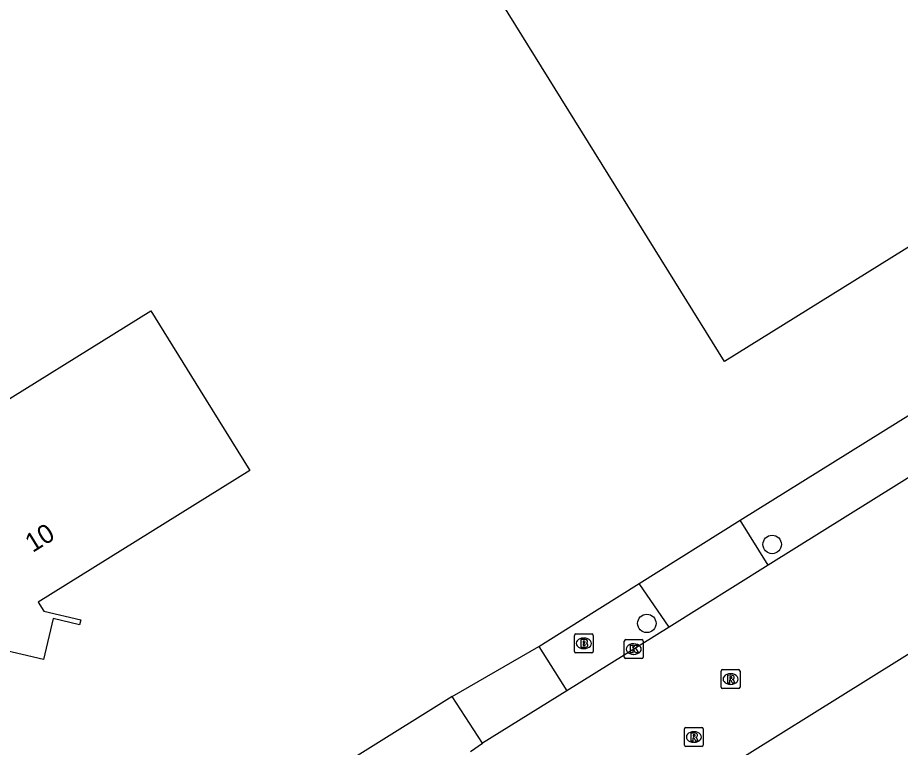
# Model space of a CAD drawing. Extents: x 158461 to 159795, y 387220 to 388672.
# Drawn here: x 158856.04 to 158902.9, y 387685.11 to 387723.85 of the extents above; entities that cross this region are included whole.
import ezdxf

# ---------------------------------------------------------------- set-up
doc = ezdxf.new("R2010")
doc.units = 0
for name, color, linetype in [('IMGEO_Boom', 7, 'Continuous'), ('IMGEO_Brandkraan', 7, 'Continuous'), ('IMGEO_Kolk', 7, 'Continuous'), ('IMGEO_Pand', 7, 'Continuous'), ('IMGEO_Pand_nummerreeks', 7, 'Continuous'), ('IMGEO_Rijbaan_lokaal_gesloten', 7, 'Continuous'), ('IMGEO_Rioolput', 7, 'Continuous'), ('IMGEO_Voetpad_open', 7, 'Continuous')]:
    doc.layers.add(name, color=color, linetype=linetype)

msp = doc.modelspace()

# ---------------------------------------------------------------- linework, layer by layer
at = {"layer": 'IMGEO_Boom'}
for centre in [(158896.097, 387695.879), (158889.442, 387691.687)]:
    msp.add_circle(centre, 0.489, dxfattribs=at)
at = {"layer": 'IMGEO_Brandkraan'}
for p, q in [((158885.594, 387690.202), (158885.594, 387691.054)), ((158885.669, 387691.128), (158886.521, 387691.128)), ((158886.082, 387690.908), (158886.107, 387690.908)), ((158886.595, 387691.054), (158886.595, 387690.202)), ((158886.521, 387690.128), (158885.669, 387690.128)), ((158886.105, 387690.348), (158886.08, 387690.348))]:
    msp.add_line(p, q, dxfattribs=at)
for points in [[(158885.594, 387690.202), (158885.594, 387691.054)], [(158885.669, 387691.128), (158886.521, 387691.128)], [(158886.595, 387691.054), (158886.595, 387690.202)], [(158885.942, 387690.828), (158885.942, 387690.428), (158886.155, 387690.428)], [(158886.173, 387690.828), (158885.942, 387690.828)], [(158886.121, 387690.747), (158886.067, 387690.747), (158886.067, 387690.671)], [(158886.067, 387690.671), (158886.12, 387690.671)], [(158886.129, 387690.595), (158886.067, 387690.595), (158886.067, 387690.514)], [(158886.067, 387690.514), (158886.129, 387690.514)], [(158886.521, 387690.128), (158885.669, 387690.128)]]:
    msp.add_lwpolyline(points, dxfattribs=at)
for centre, radius, start, end in [((158885.671, 387691.052), 0.0765, 91.552, 178.448), ((158885.671, 387691.052), 0.0765, 91.552, 178.448), ((158886.519, 387691.052), 0.0765, 1.552, 88.448), ((158886.519, 387691.052), 0.0765, 1.552, 88.448), ((158886.122, 387690.709), 0.0379, 267.8285, 90.9355), ((158886.13, 387690.554), 0.0404, 269.8759, 90.5077), ((158886.161, 387690.679), 0.251, 268.6676, 293.5347), ((158886.177, 387690.683), 0.145, 59.4692, 91.5367), ((158886.202, 387690.73), 0.0922, 285.5137, 58.1501), ((158886.207, 387690.538), 0.105, 301.3115, 78.989), ((158885.671, 387690.204), 0.0765, 181.552, 268.448), ((158885.671, 387690.204), 0.0765, 181.552, 268.448), ((158886.519, 387690.204), 0.0765, 271.552, 358.448), ((158886.519, 387690.204), 0.0765, 271.552, 358.448)]:
    msp.add_arc(centre, radius, start, end, dxfattribs=at)
for centre, major_axis, ratio, start_param, end_param in [((158886.081, 387690.628), (-0.387, 0.002), 0.722429, 4.712389, 7.853982), ((158886.106, 387690.628), (-0.39, 0.002), 0.717154, 1.570796, 4.712389)]:
    msp.add_ellipse(centre, major_axis=major_axis, ratio=ratio, start_param=start_param, end_param=end_param, dxfattribs=at)
at = {"layer": 'IMGEO_Kolk'}
for p, q in [((158888.247, 387689.899), (158888.247, 387690.751)), ((158888.322, 387690.825), (158889.174, 387690.825)), ((158888.735, 387690.605), (158888.76, 387690.605)), ((158889.248, 387690.751), (158889.248, 387689.899)), ((158888.758, 387690.045), (158888.733, 387690.045)), ((158889.174, 387689.825), (158888.322, 387689.825))]:
    msp.add_line(p, q, dxfattribs=at)
for points in [[(158888.247, 387689.899), (158888.247, 387690.751)], [(158888.322, 387690.825), (158889.174, 387690.825)], [(158888.568, 387690.525), (158888.691, 387690.525), (158888.691, 387690.374), (158888.821, 387690.525), (158888.985, 387690.525), (158888.839, 387690.374), (158888.992, 387690.125), (158888.84, 387690.125), (158888.755, 387690.289), (158888.691, 387690.222), (158888.691, 387690.125), (158888.568, 387690.125), (158888.568, 387690.525)], [(158889.248, 387690.751), (158889.248, 387689.899)], [(158889.174, 387689.825), (158888.322, 387689.825)]]:
    msp.add_lwpolyline(points, dxfattribs=at)
for centre, start, end in [((158888.324, 387690.749), 91.552, 178.448), ((158888.324, 387690.749), 91.552, 178.448), ((158889.172, 387690.749), 1.552, 88.448), ((158889.172, 387690.749), 1.552, 88.448), ((158888.324, 387689.901), 181.552, 268.448), ((158888.324, 387689.901), 181.552, 268.448), ((158889.172, 387689.901), 271.552, 358.448), ((158889.172, 387689.901), 271.552, 358.448)]:
    msp.add_arc(centre, 0.0765, start, end, dxfattribs=at)
for centre, major_axis, ratio, start_param, end_param in [((158888.734, 387690.325), (-0.387, 0.002), 0.722429, 4.712389, 7.853982), ((158888.759, 387690.325), (-0.39, 0.002), 0.717154, 1.570796, 4.712389)]:
    msp.add_ellipse(centre, major_axis=major_axis, ratio=ratio, start_param=start_param, end_param=end_param, dxfattribs=at)
at = {"layer": 'IMGEO_Pand'}
for points in [[(158906.073, 387734.701), (158915.636, 387719.301), (158893.563, 387705.595), (158890.925, 387709.843), (158879.986, 387727.46)], [(158849.023, 387708.702), (158853.127, 387702.092), (158863.1, 387708.285), (158865.728, 387704.053), (158868.366, 387699.806), (158857.123, 387692.824), (158857.429, 387692.332), (158859.384, 387691.875), (158859.324, 387691.619), (158857.915, 387691.948), (158857.407, 387689.772), (158853.991, 387690.571), (158853.55, 387688.689), (158850.777, 387686.966), (158848.606, 387687.474), (158846.889, 387690.239), (158847.413, 387692.48), (158840.591, 387703.466), (158844.839, 387706.104), (158849.023, 387708.702)]]:
    msp.add_lwpolyline(points, dxfattribs=at)
at = {"layer": 'IMGEO_Rijbaan_lokaal_gesloten'}
for points in [[(158920.835, 387710.34), (158895.883, 387694.779)], [(158895.883, 387694.779), (158890.625, 387691.491)], [(158907.509, 387692.653), (158887.243, 387680.019)], [(158890.625, 387691.491), (158885.188, 387688.104)], [(158885.188, 387688.104), (158880.72, 387685.337)], [(158880.072, 387684.887), (158880.72, 387685.337)]]:
    msp.add_lwpolyline(points, dxfattribs=at)
at = {"layer": 'IMGEO_Rioolput'}
for p, q in [((158893.391, 387688.307), (158893.391, 387689.159)), ((158893.466, 387689.233), (158894.318, 387689.233)), ((158894.392, 387689.159), (158894.392, 387688.307)), ((158893.879, 387689.013), (158893.904, 387689.013)), ((158894.318, 387688.233), (158893.466, 387688.233)), ((158893.902, 387688.453), (158893.877, 387688.453)), ((158891.441, 387685.232), (158891.441, 387686.084)), ((158891.516, 387686.158), (158892.368, 387686.158)), ((158891.929, 387685.938), (158891.954, 387685.938)), ((158892.442, 387686.084), (158892.442, 387685.232)), ((158891.952, 387685.378), (158891.927, 387685.378)), ((158892.368, 387685.158), (158891.516, 387685.158))]:
    msp.add_line(p, q, dxfattribs=at)
for points in [[(158893.391, 387688.307), (158893.391, 387689.159)], [(158893.466, 387689.233), (158894.318, 387689.233)], [(158894.392, 387689.159), (158894.392, 387688.307)], [(158893.98, 387688.931), (158893.728, 387688.933), (158893.728, 387688.533)], [(158893.728, 387688.533), (158893.852, 387688.533), (158893.852, 387688.695), (158893.863, 387688.695)], [(158893.906, 387688.852), (158893.852, 387688.852), (158893.852, 387688.771)], [(158893.852, 387688.771), (158893.904, 387688.771)], [(158893.91, 387688.666), (158893.981, 387688.533), (158894.121, 387688.533), (158894.056, 387688.659)], [(158894.318, 387688.233), (158893.466, 387688.233)], [(158891.441, 387685.232), (158891.441, 387686.084)], [(158891.516, 387686.158), (158892.368, 387686.158)], [(158892.03, 387685.856), (158891.778, 387685.858), (158891.778, 387685.458)], [(158891.956, 387685.777), (158891.902, 387685.777), (158891.902, 387685.696)], [(158892.442, 387686.084), (158892.442, 387685.232)], [(158891.778, 387685.458), (158891.902, 387685.458), (158891.902, 387685.62), (158891.913, 387685.62)], [(158891.902, 387685.696), (158891.954, 387685.696)], [(158891.96, 387685.591), (158892.031, 387685.458), (158892.171, 387685.458), (158892.106, 387685.584)], [(158892.368, 387685.158), (158891.516, 387685.158)]]:
    msp.add_lwpolyline(points, dxfattribs=at)
for centre, radius, start, end in [((158893.468, 387689.157), 0.0765, 91.552, 178.448), ((158893.468, 387689.157), 0.0765, 91.552, 178.448), ((158894.316, 387689.157), 0.0765, 1.552, 88.448), ((158894.316, 387689.157), 0.0765, 1.552, 88.448), ((158893.862, 387688.642), 0.0533, 26.0293, 88.6989), ((158893.888, 387688.96), 0.19, 274.7715, 282.9687), ((158893.912, 387688.756), 0.0964, 77.0061, 93.1865), ((158893.926, 387688.813), 0.0378, 276.6634, 79.6772), ((158893.979, 387688.821), 0.109, 350.3612, 89.416), ((158893.977, 387688.821), 0.112, 277.5842, 350.9817), ((158893.961, 387688.606), 0.108, 29.5134, 73.7905), ((158893.468, 387688.309), 0.0765, 181.552, 268.448), ((158893.468, 387688.309), 0.0765, 181.552, 268.448), ((158894.316, 387688.309), 0.0765, 271.552, 358.448), ((158894.316, 387688.309), 0.0765, 271.552, 358.448), ((158891.518, 387686.082), 0.0765, 91.552, 178.448), ((158891.518, 387686.082), 0.0765, 91.552, 178.448), ((158891.962, 387685.681), 0.0964, 77.0061, 93.1865), ((158891.976, 387685.738), 0.0378, 276.6634, 79.6772), ((158892.029, 387685.746), 0.109, 350.3612, 89.416), ((158892.366, 387686.082), 0.0765, 1.552, 88.448), ((158892.366, 387686.082), 0.0765, 1.552, 88.448), ((158891.912, 387685.567), 0.0533, 26.0293, 88.6989), ((158891.938, 387685.885), 0.19, 274.7715, 282.9687), ((158892.027, 387685.746), 0.112, 277.5842, 350.9817), ((158892.011, 387685.531), 0.108, 29.5134, 73.7905), ((158891.518, 387685.234), 0.0765, 181.552, 268.448), ((158891.518, 387685.234), 0.0765, 181.552, 268.448), ((158892.366, 387685.234), 0.0765, 271.552, 358.448), ((158892.366, 387685.234), 0.0765, 271.552, 358.448)]:
    msp.add_arc(centre, radius, start, end, dxfattribs=at)
for centre, major_axis, ratio, start_param, end_param in [((158893.878, 387688.733), (-0.387, 0.002), 0.722429, 4.712389, 7.853982), ((158893.903, 387688.733), (-0.39, 0.002), 0.717154, 1.570796, 4.712389), ((158891.928, 387685.658), (-0.387, 0.002), 0.722429, 4.712389, 7.853982), ((158891.953, 387685.658), (-0.39, 0.002), 0.717154, 1.570796, 4.712389)]:
    msp.add_ellipse(centre, major_axis=major_axis, ratio=ratio, start_param=start_param, end_param=end_param, dxfattribs=at)
at = {"layer": 'IMGEO_Voetpad_open'}
for points in [[(158894.399, 387697.16), (158919.426, 387712.738)], [(158889.039, 387693.808), (158894.399, 387697.16)], [(158895.883, 387694.779), (158894.399, 387697.16)], [(158883.712, 387690.464), (158885.911, 387691.845), (158889.039, 387693.808)], [(158890.625, 387691.491), (158889.039, 387693.808)], [(158879.115, 387687.804), (158883.712, 387690.464)], [(158883.712, 387690.464), (158885.188, 387688.104)], [(158879.115, 387687.804), (158854.575, 387672.508)], [(158880.72, 387685.337), (158879.115, 387687.804)]]:
    msp.add_lwpolyline(points, dxfattribs=at)

# ---------------------------------------------------------------- texts
at = {"layer": 'IMGEO_Pand_nummerreeks'}
msp.add_text('10', height=1, rotation=31.8406, dxfattribs=at).set_placement((158856.831, 387695.423))

doc.saveas('drawing.dxf')
